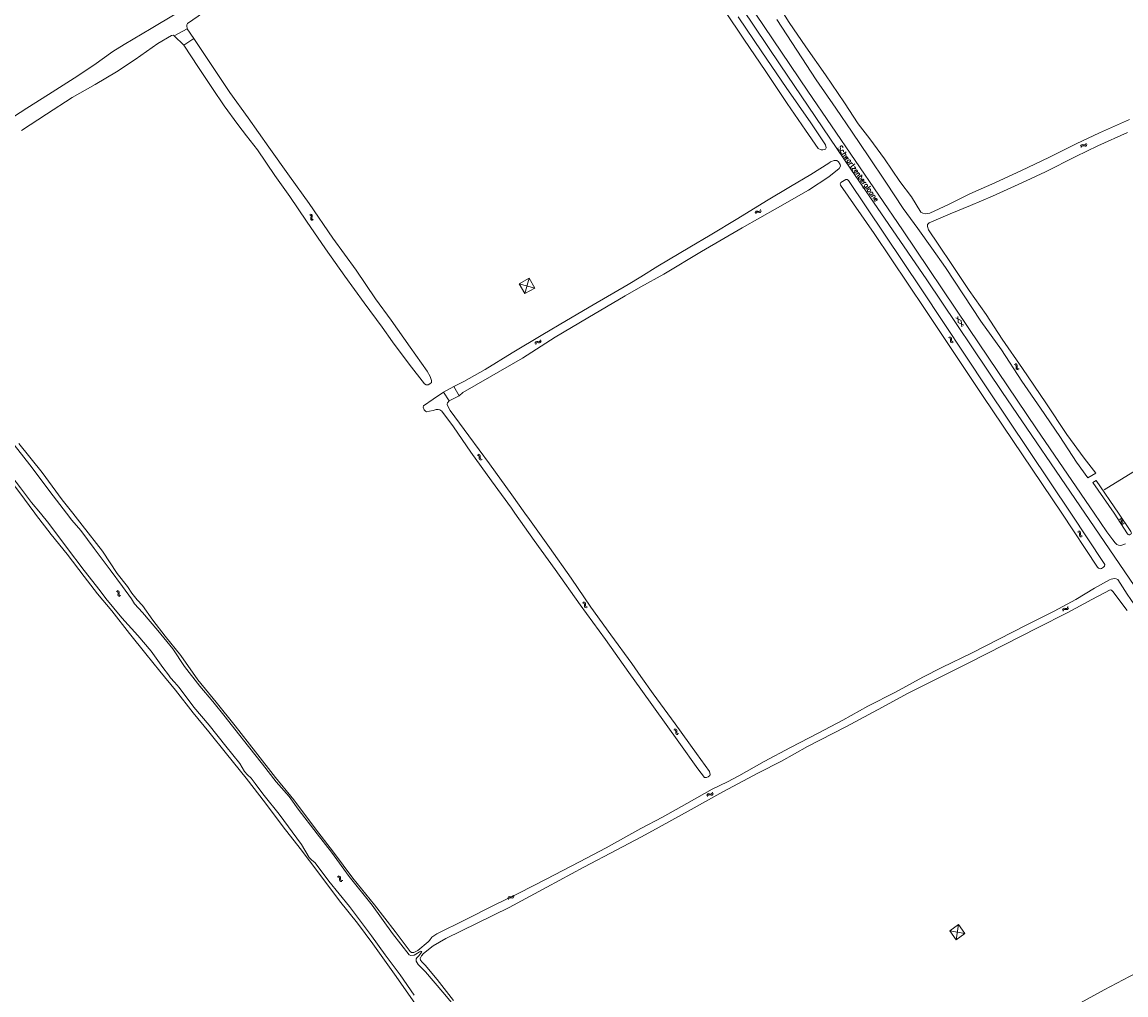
# Model space of a CAD drawing. Header units: metres. Extents: x 189705 to 199106, y 581686 to 588448.
# Tile 348 of 555: x 194761 to 195187, y 586314 to 586690. Entities that reach past the tile are written whole.
import ezdxf

# ---------------------------------------------------------------- set-up
doc = ezdxf.new("R2010")
doc.units = ezdxf.units.M
doc.layers.add('B-WA-OG-GBKN-G', color=7, linetype='Continuous', lineweight=18)
doc.styles.add('Style-STANDARD', font='STANDARD.shx')

msp = doc.modelspace()

# ---------------------------------------------------------------- linework, layer by layer
at = {"layer": 'B-WA-OG-GBKN-G'}
for p, q in [((195169.889, 586641.848), (195170.038, 586642.227)), ((195170.038, 586642.227), (195170.26, 586642.468)), ((195170.26, 586642.468), (195170.594, 586642.521)), ((195170.272, 586641.787), (195170.496, 586642.027)), ((195170.496, 586642.027), (195170.818, 586642.079)), ((195170.594, 586642.521), (195170.992, 586642.434)), ((195170.818, 586642.079), (195171.225, 586641.995)), ((195170.992, 586642.434), (195171.391, 586642.347)), ((195171.225, 586641.995), (195171.623, 586641.906)), ((195171.391, 586642.347), (195171.716, 586642.396)), ((195171.623, 586641.906), (195171.948, 586641.955)), ((195171.716, 586642.396), (195171.947, 586642.641)), ((195171.947, 586642.641), (195172.097, 586643.021)), ((195171.948, 586641.955), (195172.178, 586642.202)), ((195172.178, 586642.202), (195172.329, 586642.582)), ((195170.121, 586641.409), (195170.272, 586641.787)), ((195044.093, 586616.128), (195044.227, 586616.513)), ((195044.227, 586616.513), (195044.439, 586616.762)), ((195044.439, 586616.762), (195044.771, 586616.828)), ((195044.693, 586616.33), (195045.012, 586616.395)), ((195044.771, 586616.828), (195045.171, 586616.757)), ((195045.012, 586616.395), (195045.422, 586616.327)), ((195045.171, 586616.757), (195045.573, 586616.686)), ((195045.573, 586616.686), (195045.897, 586616.747)), ((195045.897, 586616.747), (195046.117, 586617.001)), ((195046.117, 586617.001), (195046.253, 586617.387)), ((195046.146, 586616.315), (195046.366, 586616.571)), ((195046.366, 586616.571), (195046.501, 586616.957)), ((194871.9, 586615.394), (194872.279, 586615.244)), ((194872.279, 586615.244), (194872.52, 586615.021)), ((194872.339, 586615.627), (194872.719, 586615.48)), ((194872.492, 586614.292), (194872.404, 586613.894)), ((194872.404, 586613.894), (194872.455, 586613.569)), ((194872.455, 586613.569), (194872.703, 586613.34)), ((194872.573, 586614.699), (194872.492, 586614.292)), ((194872.52, 586615.021), (194872.573, 586614.699)), ((194872.703, 586613.34), (194873.083, 586613.191)), ((194872.719, 586615.48), (194872.961, 586615.259)), ((194872.929, 586614.528), (194872.844, 586614.128)), ((194872.844, 586614.128), (194872.895, 586613.803)), ((194872.895, 586613.803), (194873.141, 586613.573)), ((194873.015, 586614.925), (194872.929, 586614.528)), ((194872.961, 586615.259), (194873.015, 586614.925)), ((194873.141, 586613.573), (194873.522, 586613.425)), ((195044.342, 586615.698), (195044.478, 586616.082)), ((195044.478, 586616.082), (195044.693, 586616.33)), ((195045.422, 586616.327), (195045.823, 586616.254)), ((195045.823, 586616.254), (195046.146, 586616.315)), ((194956.849, 586590.842), (194953.011, 586588.725)), ((194956.849, 586590.842), (194955.128, 586584.886)), ((194958.966, 586587.003), (194956.849, 586590.842)), ((194953.011, 586588.725), (194955.128, 586584.886)), ((194958.966, 586587.003), (194953.011, 586588.725)), ((194955.128, 586584.886), (194958.966, 586587.003)), ((194958.966, 586587.003), (194958.966, 586587.003)), ((195123.788, 586574.463), (195121.651, 586575.477)), ((195122.448, 586576.027), (195122.637, 586573.669)), ((195123.788, 586574.463), (195123.975, 586572.104)), ((195124.771, 586572.654), (195122.637, 586573.669)), ((194959.087, 586565.635), (194959.197, 586566.028)), ((194959.197, 586566.028), (194959.393, 586566.29)), ((194959.361, 586565.221), (194959.474, 586565.613)), ((194959.393, 586566.29), (194959.72, 586566.376)), ((194959.474, 586565.613), (194959.673, 586565.874)), ((194959.673, 586565.874), (194959.988, 586565.958)), ((194959.72, 586566.376), (194960.124, 586566.328)), ((194959.988, 586565.958), (194960.4, 586565.915)), ((194960.124, 586566.328), (194960.53, 586566.282)), ((194960.4, 586565.915), (194960.805, 586565.866)), ((194960.53, 586566.282), (194960.849, 586566.363)), ((194960.805, 586565.866), (194961.124, 586565.947)), ((194960.849, 586566.363), (194961.054, 586566.63)), ((194961.054, 586566.63), (194961.166, 586567.023)), ((194961.124, 586565.947), (194961.328, 586566.216)), ((194961.328, 586566.216), (194961.44, 586566.609)), ((195118.854, 586567.897), (195119.251, 586567.804)), ((195119.251, 586567.804), (195119.521, 586567.618)), ((195119.254, 586568.192), (195119.651, 586568.101)), ((195119.521, 586567.618), (195119.621, 586567.308)), ((195119.599, 586566.893), (195119.57, 586566.486)), ((195119.57, 586566.486), (195119.667, 586566.172)), ((195119.621, 586567.308), (195119.599, 586566.893)), ((195119.651, 586568.101), (195119.922, 586567.918)), ((195119.667, 586566.172), (195119.946, 586565.982)), ((195119.922, 586567.918), (195120.025, 586567.595)), ((195119.946, 586565.982), (195120.344, 586565.89)), ((195119.998, 586567.19), (195119.972, 586566.782)), ((195119.972, 586566.782), (195120.069, 586566.468)), ((195120.025, 586567.595), (195119.998, 586567.19)), ((195120.069, 586566.468), (195120.345, 586566.276)), ((195120.345, 586566.276), (195120.744, 586566.184)), ((195144.179, 586557.467), (195144.578, 586557.384)), ((195144.571, 586557.771), (195144.971, 586557.691)), ((195144.578, 586557.384), (195144.853, 586557.205)), ((195144.853, 586557.205), (195144.96, 586556.897)), ((195144.96, 586556.897), (195144.949, 586556.482)), ((195144.971, 586557.691), (195145.247, 586557.515)), ((195145.247, 586557.515), (195145.357, 586557.195)), ((195145.34, 586556.788), (195145.324, 586556.38)), ((195145.357, 586557.195), (195145.34, 586556.788)), ((195144.949, 586556.482), (195144.93, 586556.074)), ((195144.93, 586556.074), (195145.035, 586555.762)), ((195145.035, 586555.762), (195145.319, 586555.579)), ((195145.319, 586555.579), (195145.719, 586555.497)), ((195145.324, 586556.38), (195145.429, 586556.068)), ((195145.429, 586556.068), (195145.711, 586555.884)), ((195145.711, 586555.884), (195146.111, 586555.802)), ((194937.107, 586522.775), (194937.507, 586522.7)), ((194937.507, 586522.7), (194937.786, 586522.528)), ((194937.786, 586522.528), (194937.901, 586522.21)), ((194936.719, 586522.464), (194937.119, 586522.387)), ((194937.119, 586522.387), (194937.397, 586522.212)), ((194937.397, 586522.212), (194937.509, 586521.906)), ((194937.504, 586521.491), (194937.491, 586521.083)), ((194937.491, 586521.083), (194937.601, 586520.773)), ((194937.509, 586521.906), (194937.504, 586521.491)), ((194937.601, 586520.773), (194937.887, 586520.594)), ((194937.89, 586521.803), (194937.88, 586521.395)), ((194937.88, 586521.395), (194937.99, 586521.085)), ((194937.887, 586520.594), (194938.288, 586520.518)), ((194937.901, 586522.21), (194937.89, 586521.803)), ((194937.99, 586521.085), (194938.274, 586520.905)), ((194938.274, 586520.905), (194938.676, 586520.829)), ((195184.844, 586497.715), (195185.241, 586497.623)), ((195185.241, 586497.623), (195185.513, 586497.439)), ((195185.242, 586498.011), (195185.64, 586497.923)), ((195185.513, 586497.439), (195185.614, 586497.129)), ((195185.614, 586497.129), (195185.594, 586496.715)), ((195185.64, 586497.923), (195185.912, 586497.741)), ((195185.912, 586497.741), (195186.016, 586497.419)), ((195185.991, 586497.013), (195185.967, 586496.605)), ((195186.016, 586497.419), (195185.991, 586497.013)), ((195168.707, 586492.821), (195169.105, 586492.736)), ((195169.101, 586493.124), (195169.5, 586493.041)), ((195169.105, 586492.736), (195169.38, 586492.556)), ((195169.5, 586493.041), (195169.775, 586492.864)), ((195169.775, 586492.864), (195169.884, 586492.543)), ((195185.594, 586496.715), (195185.567, 586496.307)), ((195185.567, 586496.307), (195185.666, 586495.993)), ((195185.666, 586495.993), (195185.945, 586495.805)), ((195185.945, 586495.805), (195186.344, 586495.715)), ((195185.967, 586496.605), (195186.066, 586496.291)), ((195186.066, 586496.291), (195186.344, 586496.101)), ((195186.344, 586496.101), (195186.742, 586496.011)), ((195169.38, 586492.556), (195169.485, 586492.247)), ((195169.472, 586491.833), (195169.451, 586491.425)), ((195169.451, 586491.425), (195169.555, 586491.113)), ((195169.485, 586492.247), (195169.472, 586491.833)), ((195169.555, 586491.113), (195169.837, 586490.928)), ((195169.837, 586490.928), (195170.237, 586490.844)), ((195169.865, 586492.137), (195169.847, 586491.729)), ((195169.847, 586491.729), (195169.95, 586491.416)), ((195169.884, 586492.543), (195169.865, 586492.137)), ((195169.95, 586491.416), (195170.231, 586491.231)), ((195170.231, 586491.231), (195170.631, 586491.147)), ((194797.192, 586469.822), (194797.59, 586469.733)), ((194797.589, 586470.121), (194797.987, 586470.035)), ((194797.59, 586469.733), (194797.863, 586469.55)), ((194797.863, 586469.55), (194797.965, 586469.241)), ((194797.948, 586468.826), (194797.923, 586468.419)), ((194797.923, 586468.419), (194798.024, 586468.106)), ((194797.965, 586469.241), (194797.948, 586468.826)), ((194797.987, 586470.035), (194798.26, 586469.855)), ((194798.024, 586468.106), (194798.304, 586467.919)), ((194798.26, 586469.855), (194798.366, 586469.533)), ((194798.304, 586467.919), (194798.704, 586467.831)), ((194798.343, 586469.127), (194798.322, 586468.719)), ((194798.322, 586468.719), (194798.422, 586468.406)), ((194798.366, 586469.533), (194798.343, 586469.127)), ((194798.422, 586468.406), (194798.701, 586468.217)), ((194798.701, 586468.217), (194799.1, 586468.13)), ((194977.43, 586465.421), (194977.827, 586465.329)), ((194977.827, 586465.329), (194978.098, 586465.144)), ((194977.829, 586465.717), (194978.226, 586465.627)), ((194978.098, 586465.144), (194978.198, 586464.834)), ((194978.178, 586464.419), (194978.15, 586464.012)), ((194978.15, 586464.012), (194978.248, 586463.698)), ((194978.198, 586464.834), (194978.178, 586464.419)), ((194978.226, 586465.627), (194978.498, 586465.445)), ((194978.248, 586463.698), (194978.527, 586463.509)), ((194978.498, 586465.445), (194978.601, 586465.123)), ((194978.527, 586463.509), (194978.926, 586463.418)), ((194978.576, 586464.717), (194978.551, 586464.309)), ((194978.551, 586464.309), (194978.649, 586463.995)), ((194978.601, 586465.123), (194978.576, 586464.717)), ((194978.649, 586463.995), (194978.926, 586463.805)), ((194978.926, 586463.805), (194979.325, 586463.714)), ((195162.858, 586462.551), (195162.978, 586462.941)), ((195162.978, 586462.941), (195163.18, 586463.198)), ((195163.18, 586463.198), (195163.51, 586463.276)), ((195163.45, 586462.776), (195163.767, 586462.851)), ((195163.51, 586463.276), (195163.913, 586463.219)), ((195163.767, 586462.851), (195164.178, 586462.799)), ((195163.913, 586463.219), (195164.317, 586463.162)), ((195164.317, 586463.162), (195164.638, 586463.236)), ((195164.582, 586462.74), (195164.903, 586462.813)), ((195164.638, 586463.236), (195164.849, 586463.498)), ((195164.849, 586463.498), (195164.971, 586463.888)), ((195164.903, 586462.813), (195165.113, 586463.077)), ((195165.113, 586463.077), (195165.235, 586463.467)), ((195163.122, 586462.131), (195163.244, 586462.519)), ((195163.244, 586462.519), (195163.45, 586462.776)), ((195164.178, 586462.799), (195164.582, 586462.74)), ((195012.661, 586416.294), (195013.064, 586416.235)), ((195013.035, 586416.621), (195013.438, 586416.565)), ((195013.064, 586416.235), (195013.349, 586416.072)), ((195013.349, 586416.072), (195013.474, 586415.771)), ((195013.438, 586416.565), (195013.724, 586416.405)), ((195013.724, 586416.405), (195013.853, 586416.092)), ((195013.853, 586416.092), (195013.86, 586415.685)), ((195013.474, 586415.771), (195013.487, 586415.357)), ((195013.487, 586415.357), (195013.492, 586414.949)), ((195013.492, 586414.949), (195013.615, 586414.643)), ((195013.615, 586414.643), (195013.909, 586414.477)), ((195013.86, 586415.685), (195013.868, 586415.277)), ((195013.868, 586415.277), (195013.991, 586414.972)), ((195013.909, 586414.477), (195014.313, 586414.419)), ((195013.991, 586414.972), (195014.283, 586414.804)), ((195014.283, 586414.804), (195014.687, 586414.746)), ((195025.464, 586390.923), (195025.604, 586391.305)), ((195025.604, 586391.305), (195025.82, 586391.551)), ((195025.705, 586390.489), (195025.848, 586390.87)), ((195025.82, 586391.551), (195026.154, 586391.611)), ((195025.848, 586390.87), (195026.067, 586391.115)), ((195026.067, 586391.115), (195026.387, 586391.173)), ((195026.154, 586391.611), (195026.553, 586391.532)), ((195026.387, 586391.173), (195026.795, 586391.099)), ((195026.553, 586391.532), (195026.954, 586391.454)), ((195026.795, 586391.099), (195027.195, 586391.018)), ((195026.954, 586391.454), (195027.278, 586391.51)), ((195027.195, 586391.018), (195027.52, 586391.074)), ((195027.278, 586391.51), (195027.503, 586391.76)), ((195027.503, 586391.76), (195027.645, 586392.143)), ((195027.52, 586391.074), (195027.744, 586391.326)), ((195027.744, 586391.326), (195027.886, 586391.709)), ((194882.659, 586359.426), (194883.065, 586359.394)), ((194883.01, 586359.778), (194883.416, 586359.748)), ((194883.065, 586359.394), (194883.36, 586359.251)), ((194883.36, 586359.251), (194883.505, 586358.959)), ((194883.416, 586359.748), (194883.712, 586359.608)), ((194883.505, 586358.959), (194883.546, 586358.546)), ((194883.546, 586358.546), (194883.578, 586358.139)), ((194883.578, 586358.139), (194883.721, 586357.843)), ((194883.712, 586359.608), (194883.862, 586359.304)), ((194883.721, 586357.843), (194884.025, 586357.697)), ((194883.862, 586359.304), (194883.896, 586358.899)), ((194883.896, 586358.899), (194883.931, 586358.492)), ((194883.931, 586358.492), (194884.074, 586358.195)), ((194884.025, 586357.697), (194884.433, 586357.665)), ((194884.074, 586358.195), (194884.376, 586358.048)), ((194884.376, 586358.048), (194884.784, 586358.016)), ((194950.32, 586351.749), (194950.53, 586352.012)), ((194950.53, 586352.012), (194950.65, 586352.403)), ((194950.796, 586351.592), (194950.916, 586351.983)), ((194948.543, 586351.058), (194948.661, 586351.448)), ((194948.661, 586351.448), (194948.863, 586351.706)), ((194948.808, 586350.638), (194948.929, 586351.027)), ((194948.863, 586351.706), (194949.192, 586351.785)), ((194948.929, 586351.027), (194949.134, 586351.285)), ((194949.134, 586351.285), (194949.45, 586351.362)), ((194949.192, 586351.785), (194949.595, 586351.729)), ((194949.45, 586351.362), (194949.862, 586351.311)), ((194949.595, 586351.729), (194949.999, 586351.675)), ((194949.862, 586351.311), (194950.266, 586351.253)), ((194949.999, 586351.675), (194950.32, 586351.749)), ((194950.266, 586351.253), (194950.587, 586351.328)), ((194950.587, 586351.328), (194950.796, 586351.592)), ((195122.74, 586340.966), (195119.315, 586338.523)), ((195122.74, 586340.966), (195121.758, 586335.098)), ((195125.183, 586337.541), (195122.74, 586340.966)), ((195119.315, 586338.523), (195121.758, 586335.098)), ((195125.183, 586337.541), (195119.315, 586338.523)), ((195121.758, 586335.098), (195125.183, 586337.541)), ((195125.183, 586337.541), (195125.183, 586337.541))]:
    msp.add_line(p, q, dxfattribs=at)
at = {"layer": 'B-WA-OG-GBKN-G', "flags": 128}
for points in [[(195000, 586772.717), (195000.004, 586772.711), (195005.872, 586764.21), (195012.841, 586754.514), (195017.505, 586747.498), (195024.757, 586737.112), (195032.3, 586726.035), (195039.256, 586715.907), (195046.522, 586705.385), (195052.229, 586697.626), (195057.317, 586689.661), (195063.739, 586680.353), (195071.333, 586669.405), (195078.709, 586658.683), (195083.88, 586650.525), (195088.512, 586644.766), (195094.123, 586637.045), (195100.042, 586628.293)], [(195175.148, 586500), (195152.892, 586532.599), (195126.729, 586571.38), (195101.024, 586609.525), (195064.438, 586663.09), (195037.386, 586703.347), (195000, 586758.954)], [(195000, 586753.429), (195024.496, 586717.112), (195053.863, 586673.344), (195081.067, 586632.985), (195110.459, 586590.184), (195139.723, 586546.695), (195171.549, 586500)], [(194754.564, 586651.337), (194762.658, 586656.611), (194771.152, 586661.91), (194781.02, 586668.151), (194788.624, 586673.231), (194795.977, 586678.427), (194800.298, 586681.163), (194810.772, 586687.386), (194819.976, 586692.937), (194829.406, 586698.23), (194836.849, 586702.658), (194844.447, 586706.596), (194852.451, 586710.537)], [(194854.536, 586706.802), (194848.073, 586704.026), (194842.107, 586701.173), (194836.812, 586697.894), (194828.879, 586692.098), (194824.784, 586689.336), (194824.519, 586688.806), (194824.481, 586688.529), (194824.72, 586687.291)], [(195037.509, 586691.844), (195046.746, 586678.392), (195056.176, 586664.546), (195065.644, 586650.926), (195071.351, 586642.444), (195071.55, 586641.276), (195071.336, 586640.734), (195070.349, 586640.445), (195069.582, 586640.478), (195068.499, 586641.04), (195063.526, 586648.051), (195056.524, 586658.366), (195048.267, 586670.772), (195039.739, 586683.191), (195032.39, 586694.171)], [(195172.67, 586513.625), (195168.348, 586519.745), (195161.856, 586529.621), (195154.429, 586540.607), (195147.17, 586551.084), (195139.261, 586563.122), (195131.344, 586574.212), (195124.581, 586584.391), (195117.664, 586594.951), (195112.466, 586602.439), (195106.991, 586610.056), (195101.335, 586617.828), (195094.604, 586628.014), (195088.054, 586637.735), (195081.593, 586647.263), (195075.339, 586656.642), (195067.693, 586667.525), (195060.28, 586678.995), (195052.461, 586690.917)], [(194819.631, 586684.595), (194819.289, 586684.77), (194818.598, 586684.718), (194813.322, 586681.535), (194804.577, 586675.43), (194797.379, 586670.608), (194789.104, 586665.716), (194780.262, 586660.713), (194770.258, 586654.22), (194760.668, 586647.901)], [(194824.72, 586687.291), (194819.631, 586684.595)], [(194824.72, 586687.291), (194827.25, 586683.576)], [(194819.631, 586684.595), (194823.4, 586680.962)], [(194827.25, 586683.576), (194833.666, 586673.856), (194841.095, 586662.673), (194848.291, 586652.869), (194856.21, 586641.544), (194864.226, 586630.264), (194871.797, 586619.674), (194880.994, 586606.356), (194890.03, 586593.941), (194897.491, 586582.938), (194903.435, 586574.644), (194910.837, 586564.135), (194917.433, 586554.936), (194918.592, 586552.909), (194919.126, 586551.29), (194919.112, 586550.587), (194918.44, 586549.994), (194917.776, 586549.646), (194917.079, 586549.699), (194916.421, 586550.035), (194910.449, 586557.601), (194903.982, 586566.225), (194899.953, 586571.875), (194893.092, 586581.311), (194885.547, 586591.636), (194878.086, 586602.271), (194870.825, 586612.958), (194864.352, 586622.413), (194858.569, 586630.533), (194851.792, 586640.42), (194847.551, 586645.915), (194844.208, 586650.255), (194838.974, 586657.543), (194834.411, 586664.219), (194829.067, 586672.332), (194823.4, 586680.962)], [(194823.4, 586680.962), (194827.25, 586683.576)], [(194778.008, 586500), (194772.885, 586506.731), (194763.869, 586518.669), (194755.524, 586529.439), (194751.522, 586534.27), (194742.894, 586543.814), (194734.911, 586553.05), (194727.296, 586562.046), (194722.629, 586568.386), (194721.435, 586569.992), (194720.532, 586570.675), (194716.163, 586575.667), (194707.29, 586585.282), (194699.042, 586594.498), (194695.873, 586598.69), (194693.234, 586600.644), (194687.975, 586605.784), (194682.522, 586611.233), (194676.346, 586617.688), (194667.917, 586627.22), (194661.18, 586634.385), (194653.43, 586642.394), (194645.995, 586650.991)], [(195100.042, 586628.293), (195104.494, 586622.334), (195108.177, 586616.351), (195108.887, 586615.931), (195109.764, 586615.711), (195110.835, 586615.839), (195111.641, 586616.025), (195118.856, 586619.34), (195127.072, 586623.466), (195136.7, 586627.778), (195147.091, 586632.509), (195157.668, 586637.556), (195168.181, 586642.815), (195177.158, 586647.057), (195188.807, 586652.174)], [(195187.976, 586647.188), (195176.598, 586642.007), (195168.009, 586637.842), (195156.269, 586631.971), (195147.124, 586627.755), (195135.818, 586622.625), (195127.364, 586618.957), (195119.427, 586615.688), (195111.424, 586612.2)], [(195000, 586587.471), (195008.891, 586592.44), (195023.446, 586601.146), (195039.156, 586610.342), (195052.755, 586618.024), (195064.695, 586624.901), (195072.57, 586630.002), (195076.618, 586633.313), (195077.077, 586634.19), (195076.949, 586634.835), (195076.369, 586635.855), (195075.673, 586636.352), (195074.673, 586636.341), (195073.311, 586635.813), (195072.64, 586635.298), (195065.637, 586630.899), (195057.84, 586626.308), (195048.507, 586620.705), (195037.495, 586613.982), (195026.749, 586607.49), (195018.952, 586602.841), (195006.559, 586595.467), (195000, 586591.442)], [(195166.053, 586500), (195133.903, 586548.119), (195108.249, 586586.798), (195080.232, 586628.593), (195079.74, 586629.07), (195079.213, 586629.04), (195077.231, 586627.792), (195076.949, 586627.394), (195077.155, 586626.825), (195090.071, 586608.07), (195109.852, 586578.781), (195132.201, 586545.141), (195162.623, 586500)], [(195111.424, 586612.2), (195110.766, 586611.62), (195110.733, 586610.801), (195111.06, 586609.581), (195114.79, 586603.991), (195120.374, 586595.813), (195126.854, 586586.092), (195133.398, 586576.809), (195139.639, 586567.321), (195147.465, 586555.921), (195156.431, 586542.695), (195164.559, 586530.386), (195171.201, 586521.335), (195175.826, 586515.519)], [(195000, 586591.442), (194995.109, 586588.441), (194981.548, 586580.566), (194971.228, 586574.448), (194962.127, 586569.078), (194950.212, 586562.045), (194939.801, 586555.625), (194931.559, 586550.924), (194927.674, 586549.044)], [(194929.812, 586545.436), (194931.245, 586546.641), (194941.43, 586552.585), (194954.255, 586559.958), (194966.815, 586568.015), (194979.492, 586575.511), (194993.879, 586584.05), (195000, 586587.471)], [(194648.294, 586513.675), (194657.059, 586518.968), (194663.489, 586523.034), (194668.519, 586527.016), (194674.233, 586532.463), (194682.018, 586538.536), (194691.653, 586545.919), (194702.288, 586553.877), (194711.44, 586560.086), (194712.588, 586560.861), (194714.452, 586561.506), (194715.8, 586561.436), (194717.716, 586560.578), (194718.988, 586559.779), (194724.26, 586553.652), (194733.431, 586542.895), (194741.866, 586532.957), (194744.409, 586529.345), (194747.9, 586525.263), (194753.179, 586519.059), (194760.246, 586509.778), (194764.557, 586504.141), (194767.952, 586500)], [(194765.765, 586500), (194759.64, 586508.366), (194753.251, 586516.789), (194745.661, 586525.85), (194737.949, 586535.292), (194730.056, 586544.579), (194721.68, 586553.724), (194715.381, 586560.327), (194714.291, 586560.682), (194713.226, 586560.662), (194707.512, 586556.615), (194699.07, 586550.774), (194690.66, 586544.217), (194681.998, 586537.673), (194674.898, 586532.258), (194669.958, 586527.65), (194665.076, 586523.591), (194658.51, 586519.06), (194651.912, 586515.097), (194640.186, 586508.513), (194629.196, 586502.316), (194624.899, 586500)], [(195236.881, 586555.124), (195213.554, 586540.61), (195215.766, 586536.767), (195201.257, 586527.854), (195201.157, 586522.764), (195179.05, 586509.039)], [(194927.674, 586549.044), (194923.762, 586546.842)], [(194929.812, 586545.436), (194927.674, 586549.044)], [(194923.762, 586546.842), (194919.747, 586544.073), (194916.049, 586541.535), (194915.861, 586540.993), (194916.266, 586539.961), (194916.724, 586539.463), (194917.13, 586539.205), (194918.349, 586539.391), (194919.685, 586539.731), (194920.905, 586540.085), (194921.653, 586540.155), (194922.253, 586540), (194923.11, 586539.483), (194927.574, 586533.46), (194934.337, 586523.655), (194942.202, 586512.513), (194949.932, 586501.972), (194951.308, 586500)], [(194923.762, 586546.842), (194925.862, 586543.447)], [(194929.812, 586545.436), (194925.862, 586543.447)], [(194955.185, 586500), (194950.112, 586507.055), (194941.551, 586519.119), (194933.557, 586529.971), (194926.265, 586539.673), (194925.093, 586541.893), (194925.151, 586542.222), (194925.274, 586542.738), (194925.862, 586543.447)], [(194780.501, 586500), (194776.434, 586505.226), (194768.65, 586515.693), (194759.57, 586526.915)], [(195175.826, 586515.519), (195172.67, 586513.625)], [(195174.659, 586511.908), (195175.927, 586512.662)], [(195174.659, 586511.908), (195182.807, 586500)], [(195184.486, 586500), (195175.927, 586512.662)], [(194847.451, 586397.608), (194839.888, 586407.005), (194832.994, 586415.439), (194826.973, 586422.804), (194820.184, 586431.575), (194814.13, 586438.959), (194808.728, 586445.686), (194802.429, 586453.547), (194795.536, 586462.305), (194790.057, 586468.819), (194784.894, 586475.578), (194778.363, 586484.201), (194772.174, 586491.843), (194766.042, 586499.621), (194765.765, 586500)], [(194767.952, 586500), (194771.16, 586496.086), (194778.001, 586486.922), (194784.9, 586477.867), (194790.999, 586469.947), (194793.206, 586467.019), (194799.46, 586459.519), (194805.616, 586452.773), (194810.792, 586446.711), (194815.252, 586440.416), (194817.427, 586437.566), (194818.189, 586436.366), (194819.815, 586434.689), (194821.615, 586432.684), (194827.198, 586424.983), (194833.123, 586418.018), (194839.609, 586409.969), (194845.049, 586403.236), (194846.76, 586400.192), (194848.038, 586398.85), (194849.457, 586397.561), (194850.897, 586395.555), (194852.71, 586393.072), (194854.382, 586390.898), (194860.235, 586383.63), (194868.813, 586371.924), (194871.84, 586366.958), (194872.724, 586366.017), (194874.105, 586364.843)], [(194912.342, 586329.2), (194911.155, 586328.989), (194910.388, 586329.338), (194904.068, 586337.607), (194896.18, 586348.523), (194887.241, 586359.59), (194880.471, 586368.967), (194874.927, 586376.036), (194867.524, 586385.581), (194864.104, 586390.463), (194859.025, 586396.177), (194853.765, 586403.013), (194848.35, 586409.817), (194843.09, 586416.473), (194839.405, 586421.349), (194834.577, 586427.192), (194829.55, 586433.189), (194823.593, 586440.806), (194819.101, 586447.617), (194813.338, 586454.614), (194807.355, 586461.573), (194804.335, 586464.933), (194803.109, 586466.971), (194799.669, 586471.711), (194794.957, 586478.109), (194788.677, 586486.429), (194783.527, 586493.278), (194780.042, 586497.328), (194778.008, 586500)], [(194797.635, 586476.648), (194792.013, 586485.31), (194784.049, 586495.442), (194780.501, 586500)], [(194951.308, 586500), (194958.699, 586489.404), (194966.861, 586478.281), (194976.471, 586464.59), (194986.25, 586451.247), (194995.384, 586438.414), (195000, 586432.015)], [(195000, 586436.848), (194996.464, 586441.851), (194988.367, 586452.999), (194980.702, 586463.721), (194972.998, 586474.921), (194964.695, 586486.733), (194956.927, 586497.578), (194955.185, 586500)], [(195166.053, 586500), (195178.959, 586480.538), (195179.187, 586480.131), (195179.136, 586479.572), (195178.703, 586479.166), (195178.322, 586478.887), (195177.941, 586478.659), (195177.534, 586478.532), (195177.178, 586478.583), (195176.797, 586478.812), (195176.416, 586479.143), (195162.623, 586500)], [(195171.549, 586500), (195217.399, 586432.719), (195255.072, 586377.101), (195296.375, 586316.272), (195335.012, 586258.748), (195377.711, 586196.164), (195378.6, 586194.385), (195379.488, 586192.733), (195379.995, 586191.437), (195380.274, 586190.116), (195380.4, 586189.099), (195380.349, 586188.108), (195380.145, 586187.016), (195379.712, 586185.898), (195379.178, 586184.984), (195378.389, 586183.968), (195377.067, 586182.699), (195375.973, 586181.683)], [(195187.223, 586488.205), (195185.443, 586487.546), (195184.554, 586487.623), (195183.919, 586487.852), (195183.233, 586488.513), (195182.294, 586489.682), (195179.983, 586492.784), (195175.148, 586500)], [(195184.486, 586500), (195189.233, 586492.98), (195189.487, 586492.573), (195189.538, 586492.294), (195189.436, 586492.065), (195189.182, 586491.862), (195188.775, 586491.71), (195188.496, 586491.685), (195188.242, 586491.761), (195187.988, 586492.041), (195182.807, 586500)], [(195000, 586378.089), (194996.497, 586376.213), (194986.596, 586370.707), (194976.276, 586365.222), (194963.375, 586358.507), (194952.862, 586353.073), (194943.058, 586348.413), (194932.029, 586342.78), (194921.148, 586337.366), (194919.25, 586336.129), (194918.268, 586334.898), (194917.79, 586334.357), (194913.801, 586330.974), (194912.245, 586330.156), (194911.342, 586330.144), (194910.807, 586330.525), (194904.977, 586338.343), (194897.044, 586348.675), (194888.642, 586358.89), (194881.181, 586368.951), (194874.275, 586377.961), (194865.924, 586389.222), (194858.773, 586397.851), (194851.067, 586407.705), (194843.167, 586417.831), (194835.933, 586426.911), (194828.788, 586435.637), (194822.212, 586444.982), (194816.145, 586452.528), (194811.343, 586458.726), (194807.361, 586464.375), (194805.296, 586466.568), (194803.334, 586469.096), (194801.662, 586471.702), (194797.635, 586476.648)], [(195257.664, 586366.1), (195249.921, 586377.261), (195241.045, 586389.978), (195231.499, 586403.804), (195222.153, 586417.508), (195212.209, 586432.658), (195203.855, 586445.161), (195194.902, 586458.361), (195187.83, 586468.715), (195184.262, 586474.35), (195183.669, 586474.692), (195182.921, 586474.822), (195181.643, 586474.572), (195181.075, 586474.295), (195175.305, 586471.05), (195168.07, 586466.619), (195159.673, 586462.099), (195149.056, 586456.878)], [(195004.445, 586377.224), (195018.212, 586384.886), (195031.669, 586392.259), (195045.409, 586399.592), (195054.271, 586404.163), (195064.307, 586409.842), (195079.177, 586417.478), (195093.311, 586425.094), (195103.063, 586430.277), (195113.338, 586435.531), (195126.639, 586442.219), (195140.379, 586449.159), (195153.216, 586455.674), (195165.001, 586461.662), (195174.204, 586466.684), (195181.297, 586470.386), (195181.826, 586470.295), (195182.38, 586469.765), (195187.83, 586462.445)], [(195149.056, 586456.878), (195138.278, 586451.322), (195127.939, 586446.03), (195116.277, 586440.411), (195108.984, 586436.574), (195098.303, 586430.882), (195087.654, 586425.371), (195077.96, 586419.962), (195068.447, 586414.934), (195057.753, 586409.391), (195047.6, 586403.995), (195037.771, 586398.548), (195033.414, 586396.108), (195027.554, 586393.314), (195017.75, 586387.835), (195008.314, 586382.542), (195000, 586378.089)], [(195000, 586432.015), (195004.898, 586425.226), (195014.708, 586411.457), (195022.032, 586401.193), (195024.506, 586397.785), (195025.274, 586397.874), (195025.951, 586398.144), (195026.629, 586398.582), (195026.778, 586399.06), (195026.534, 586400.189), (195021.503, 586407.083), (195013.245, 586418.547), (195004.69, 586430.212), (195000, 586436.848)], [(194912.869, 586310.282), (194905.468, 586320.907), (194896.379, 586333.56), (194890.447, 586341.512), (194883.593, 586350.199), (194875.507, 586360.866), (194868.31, 586370.379), (194861.805, 586378.769), (194854.938, 586387.863), (194847.451, 586397.608)], [(194927.643, 586311.679), (194921.311, 586319.704), (194916.575, 586325.333), (194915.505, 586326.483), (194914.887, 586327.251), (194914.675, 586327.838), (194915.153, 586328.908), (194915.973, 586329.753), (194919.718, 586332.832), (194924.681, 586335.556), (194936.73, 586341.498), (194949.063, 586347.62), (194963.623, 586355.417), (194977.997, 586363.22), (194990.743, 586369.865), (195000, 586374.837)], [(195000, 586374.837), (195004.445, 586377.224)], [(194874.105, 586364.843), (194879.429, 586357.826), (194887.445, 586347.939), (194895.855, 586336.647), (194901.24, 586329.358), (194906.915, 586321.593), (194912.39, 586313.743)], [(195140.837, 586294.726), (195145.807, 586297.966), (195157.198, 586303.908), (195168.48, 586310.005), (195179.032, 586315.749), (195188.791, 586320.899), (195197.091, 586325.29), (195205.139, 586329.617), (195212.432, 586333.783), (195220.08, 586337.581), (195227.173, 586341.154), (195234.569, 586344.759), (195242.733, 586348.995), (195247.735, 586351.732), (195256.315, 586356.495), (195258.75, 586357.678)], [(194929.498, 586307.664), (194923.487, 586314.908), (194916.819, 586322.732), (194915.008, 586324.54), (194913.899, 586325.509), (194913.139, 586326.806), (194913.114, 586327.697), (194913.399, 586328.148), (194914.206, 586328.973), (194915.013, 586329.946), (194915.375, 586330.558), (194914.982, 586330.662), (194914.42, 586330.495), (194913.678, 586329.902), (194912.342, 586329.2)]]:
    msp.add_lwpolyline(points, dxfattribs=at)

# ---------------------------------------------------------------- texts
at = {"layer": 'B-WA-OG-GBKN-G', "style": 'Style-STANDARD'}
msp.add_text('Schwartzenbergloane', height=2, rotation=305.02487, dxfattribs=at).set_placement((195075.798, 586641.289))

doc.saveas('drawing.dxf')
